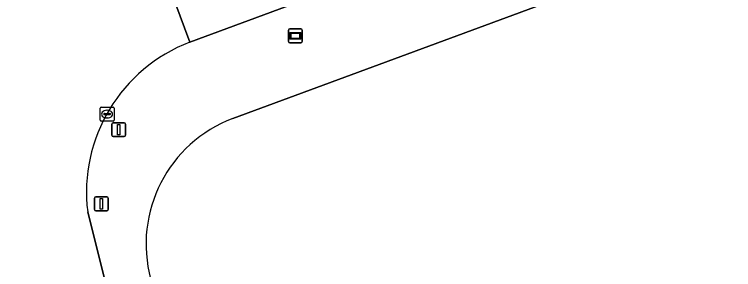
# Model space of a CAD drawing. Extents: x 160806 to 161707, y 383696 to 384148.
# Drawn here: x 160956.3 to 161008.3, y 383792.4 to 383810.8 of the extents above; entities that cross this region are included whole.
import ezdxf

# ---------------------------------------------------------------- set-up
doc = ezdxf.new("R2010")
doc.units = 0
for name, color, linetype in [('IMGEO_Groenvoorziening', 7, 'Continuous'), ('IMGEO_Kolk', 7, 'Continuous'), ('IMGEO_Portaal', 7, 'Continuous'), ('IMGEO_Rijbaan_lokaal_gesloten', 7, 'Continuous'), ('IMGEO_Verkeersregelinstallatiepaal', 7, 'Continuous'), ('IMGEO_Voetpad_open', 7, 'Continuous'), ('IMGEO_Wegwijzer', 7, 'Continuous')]:
    doc.layers.add(name, color=color, linetype=linetype)

msp = doc.modelspace()

# ---------------------------------------------------------------- linework, layer by layer
at = {"layer": 'IMGEO_Groenvoorziening'}
msp.add_lwpolyline([(161042.601, 383829.309), (161039.894, 383828.343), (161000, 383813.59), (160972.133, 383803.285)], dxfattribs=at)
msp.add_arc((160975.538, 383794.216), 9.687, 110.5779, 195.0484, dxfattribs=at)
at = {"layer": 'IMGEO_Kolk'}
for p, q in [((160962.534, 383803.176), (160962.534, 383804.028)), ((160962.609, 383804.102), (160963.461, 383804.102)), ((160962.793, 383803.596), (160962.793, 383803.608)), ((160962.836, 383803.645), (160963.234, 383803.645)), ((160963.022, 383803.882), (160963.047, 383803.882)), ((160963.277, 383803.608), (160963.277, 383803.596)), ((160963.535, 383804.028), (160963.535, 383803.176)), ((160963.461, 383803.102), (160962.609, 383803.102)), ((160963.231, 383803.559), (160962.833, 383803.559)), ((160963.045, 383803.322), (160963.02, 383803.322))]:
    msp.add_line(p, q, dxfattribs=at)
for points in [[(160962.534, 383803.176), (160962.534, 383804.028)], [(160962.609, 383804.102), (160963.461, 383804.102)], [(160963.535, 383804.028), (160963.535, 383803.176)], [(160963.461, 383803.102), (160962.609, 383803.102)]]:
    msp.add_lwpolyline(points, dxfattribs=at)
for centre, radius, start, end in [((160962.611, 383804.026), 0.0765, 91.552, 178.448), ((160962.611, 383804.026), 0.0765, 91.552, 178.448), ((160962.833, 383803.605), 0.0403, 85.8775, 175.7526), ((160963.238, 383803.607), 0.0386, 1.7309, 96.639), ((160963.459, 383804.026), 0.0765, 1.552, 88.448), ((160963.459, 383804.026), 0.0765, 1.552, 88.448), ((160962.611, 383803.178), 0.0765, 181.552, 268.448), ((160962.611, 383803.178), 0.0765, 181.552, 268.448), ((160962.83, 383803.595), 0.0366, 178.938, 274.7102), ((160963.234, 383803.602), 0.043, 264.8664, 352.4533), ((160963.459, 383803.178), 0.0765, 271.552, 358.448), ((160963.459, 383803.178), 0.0765, 271.552, 358.448)]:
    msp.add_arc(centre, radius, start, end, dxfattribs=at)
for centre, major_axis, ratio, start_param, end_param in [((160963.021, 383803.602), (-0.387, 0.002), 0.722429, 4.712389, 7.853982), ((160963.046, 383803.602), (-0.39, 0.002), 0.717154, 1.570796, 4.712389)]:
    msp.add_ellipse(centre, major_axis=major_axis, ratio=ratio, start_param=start_param, end_param=end_param, dxfattribs=at)
at = {"layer": 'IMGEO_Portaal'}
for p, q in [((160963.377, 383802.083), (160963.377, 383802.883)), ((160963.377, 383802.883), (160963.377, 383802.083)), ((160963.477, 383802.983), (160964.267, 383802.983)), ((160964.267, 383802.983), (160963.477, 383802.983)), ((160964.367, 383802.883), (160964.367, 383802.083)), ((160964.367, 383802.083), (160964.367, 383802.883)), ((160964.267, 383801.983), (160963.477, 383801.983)), ((160963.477, 383801.983), (160964.267, 383801.983))]:
    msp.add_line(p, q, dxfattribs=at)
msp.add_lwpolyline([(160963.797, 383802.858), (160963.947, 383802.858), (160963.947, 383802.108), (160963.797, 383802.108), (160963.797, 383802.858)], dxfattribs=at)
for centre, start, end in [((160963.477, 383802.883), 90, 180), ((160963.477, 383802.883), 90, 180), ((160964.267, 383802.883), 0, 90), ((160964.267, 383802.883), 360, 90), ((160963.477, 383802.083), 180, 270), ((160963.477, 383802.083), 180, 270), ((160964.267, 383802.083), 270, 0), ((160964.267, 383802.083), 270, 0)]:
    msp.add_arc(centre, 0.1, start, end, dxfattribs=at)
at = {"layer": 'IMGEO_Rijbaan_lokaal_gesloten'}
for points in [[(161054.918, 383843.967), (161050.221, 383842.097), (161029.952, 383834.573), (161000.642, 383823.738), (160967.931, 383811.718), (160969.022, 383808.791), (161000, 383820.253), (161028.555, 383830.723), (161032.546, 383832.218), (161041.168, 383835.417)], [(160969.022, 383808.791), (160967.931, 383811.718), (160966.768, 383814.836), (160965.623, 383817.907), (160957.325, 383814.835), (160923.983, 383802.443), (160925.177, 383799.334), (160926.402, 383796.144), (160927.458, 383793.395), (160938.382, 383797.46)], [(160952.902, 383790.2), (160956.543, 383775.501), (160966.145, 383778.487), (160961.63, 383796.537)]]:
    msp.add_lwpolyline(points, dxfattribs=at)
msp.add_arc((160973.116, 383797.965), 11.574, 110.7147, 187.0858, dxfattribs=at)
at = {"layer": 'IMGEO_Verkeersregelinstallatiepaal'}
for p, q in [((160962.124, 383796.723), (160962.124, 383797.523)), ((160962.124, 383797.523), (160962.124, 383796.723)), ((160962.224, 383797.623), (160963.014, 383797.623)), ((160963.014, 383797.623), (160962.224, 383797.623)), ((160963.114, 383797.523), (160963.114, 383796.723)), ((160963.114, 383796.723), (160963.114, 383797.523)), ((160963.014, 383796.623), (160962.224, 383796.623)), ((160962.224, 383796.623), (160963.014, 383796.623))]:
    msp.add_line(p, q, dxfattribs=at)
msp.add_lwpolyline([(160962.544, 383797.498), (160962.694, 383797.498), (160962.694, 383796.748), (160962.544, 383796.748), (160962.544, 383797.498)], dxfattribs=at)
for centre, start, end in [((160962.224, 383797.523), 90, 180), ((160962.224, 383797.523), 90, 180), ((160963.014, 383797.523), 0, 90), ((160963.014, 383797.523), 360, 90), ((160962.224, 383796.723), 180, 270), ((160962.224, 383796.723), 180, 270), ((160963.014, 383796.723), 270, 0), ((160963.014, 383796.723), 270, 0)]:
    msp.add_arc(centre, 0.1, start, end, dxfattribs=at)
at = {"layer": 'IMGEO_Voetpad_open'}
for points in [[(161041.168, 383835.417), (161032.546, 383832.218), (161028.555, 383830.723), (161000, 383820.253), (160969.022, 383808.791)], [(160972.133, 383803.285), (161000, 383813.59), (161039.894, 383828.343), (161042.601, 383829.309)], [(160961.63, 383796.537), (160966.145, 383778.487), (160966.874, 383778.714), (160969.268, 383779.462), (160966.183, 383791.701)]]:
    msp.add_lwpolyline(points, dxfattribs=at)
for centre, radius, start, end in [((160973.116, 383797.965), 11.574, 110.7147, 187.0858), ((160975.538, 383794.216), 9.687, 110.5779, 195.0484)]:
    msp.add_arc(centre, radius, start, end, dxfattribs=at)
at = {"layer": 'IMGEO_Wegwijzer'}
for p, q in [((160976.151, 383808.853), (160976.151, 383809.653)), ((160976.151, 383809.653), (160976.151, 383808.853)), ((160976.251, 383809.753), (160977.041, 383809.753)), ((160977.041, 383809.753), (160976.251, 383809.753)), ((160977.141, 383809.653), (160977.141, 383808.853)), ((160977.141, 383808.853), (160977.141, 383809.653)), ((160977.041, 383808.753), (160976.251, 383808.753)), ((160976.251, 383808.753), (160977.041, 383808.753))]:
    msp.add_line(p, q, dxfattribs=at)
for points in [[(160976.252, 383809.485), (160977.04, 383809.485), (160977.04, 383809.021), (160976.252, 383809.021), (160976.252, 383809.485)], [(160976.317, 383809.42), (160976.317, 383809.086), (160976.975, 383809.086), (160976.975, 383809.42), (160976.317, 383809.42)]]:
    msp.add_lwpolyline(points, dxfattribs=at)
for centre, start, end in [((160976.251, 383809.653), 90, 180), ((160976.251, 383809.653), 90, 180), ((160977.041, 383809.653), 0, 90), ((160977.041, 383809.653), 360, 90), ((160976.251, 383808.853), 180, 270), ((160976.251, 383808.853), 180, 270), ((160977.041, 383808.853), 270, 0), ((160977.041, 383808.853), 270, 0)]:
    msp.add_arc(centre, 0.1, start, end, dxfattribs=at)

doc.saveas('drawing.dxf')
